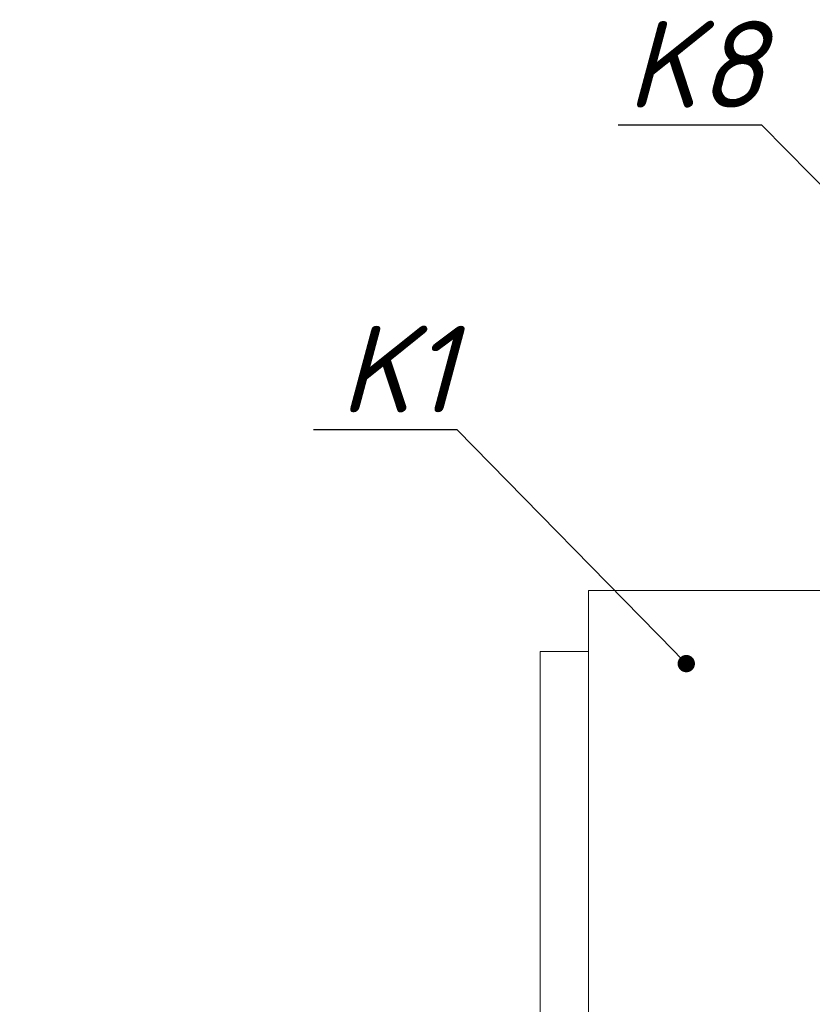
# Model space of a CAD drawing. Header units: metres. Extents: x -54598 to 1827199, y -329446 to -256744.
# Tile 458 of 474: x 278709 to 283281, y -286142 to -280464. Entities that reach past the tile are written whole.
import ezdxf
from ezdxf import colors
from ezdxf.entities.mleader import LeaderData, LeaderLine
from ezdxf.math import Vec2, Vec3

# ---------------------------------------------------------------- set-up
doc = ezdxf.new("R2010")
doc.units = ezdxf.units.M
doc.layers.add('M-EQPM', color=7, linetype='Continuous', lineweight=20)
doc.styles.add('ISOCPEUR', font='isocpeui.ttf')

# ---------------------------------------------------------------- blocks, each defined once
blk = doc.blocks.new('A$C11bdd88d')
at = {"layer": 'M-EQPM', "color": 7}
for p, q in [((131.6, 50), (131.6, 1356)), ((131.6, 1356), (2017.6, 1356)), ((75.6, 100), (75.6, 1286)), ((131.6, 1286), (75.6, 1286))]:
    blk.add_line(p, q, dxfattribs=at)
blk = doc.blocks.new('_Dot')
at = {"color": 0, "linetype": 'ByBlock', "lineweight": -2}
blk.add_line((-0.5, 0), (-1, 0), dxfattribs=at)
at = {"color": 0, "linetype": 'ByBlock', "const_width": 0.5}
blk.add_lwpolyline([(-0.25, 0, 1), (0.25, 0, 1)], format="xyb", close=True, dxfattribs=at)

msp = doc.modelspace()

# ---------------------------------------------------------------- block references
at = {"xscale": 5, "yscale": 5, "zscale": 5}
msp.add_blockref('A$C11bdd88d', (281332.7, -290536.6), dxfattribs=at)

# ---------------------------------------------------------------- leaders
at = {"ltscale": 80}
ml = msp.add_multileader_mtext('Standard', dxfattribs=at)
ml.set_content('K8', color=256, style='ISOCPEUR')
ml.set_leader_properties()
ml.set_arrow_properties(name='DOT')
ml.build(insert=Vec2(0, 0))
ml.multileader.update_dxf_attribs({"text_left_attachment_type": 6, "text_right_attachment_type": 6, "dogleg_length": 0.36, "arrow_head_size": 100})
ctx = ml.context
ctx.base_point, ctx.char_height, ctx.arrow_head_size, ctx.landing_gap_size, ctx.plane_origin = Vec3(282219.9, -281071.1), 500, 100, 0, Vec3(287691.2, -281546)
ctx.left_attachment, ctx.right_attachment, ctx.text_align_type = 6, 6, 1
notes = []
notes.append((ctx, [(1, (1, 1, 0), (282989.6, -281071.1), (-1, 0), 0.36, [(0, [(284311.8, -282419.3)], 0, [])])]))
ctx.mtext.insert, ctx.mtext.width, ctx.mtext.alignment, ctx.mtext.flow_direction = Vec3(282604.6, -280471.1), 4356.386, 2, 5
ml = msp.add_multileader_mtext('Standard', dxfattribs=at)
ml.set_content('K1', color=256, style='ISOCPEUR')
ml.set_leader_properties()
ml.set_arrow_properties(name='DOT')
ml.build(insert=Vec2(0, 0))
ml.multileader.update_dxf_attribs({"text_left_attachment_type": 6, "text_right_attachment_type": 6, "dogleg_length": 0.36, "arrow_head_size": 100})
ctx = ml.context
ctx.base_point, ctx.char_height, ctx.arrow_head_size, ctx.landing_gap_size, ctx.plane_origin = Vec3(280543, -282829.1), 500, 100, 0, Vec3(285933.2, -283304)
ctx.left_attachment, ctx.right_attachment, ctx.text_align_type = 6, 6, 1
notes.append((ctx, [(1, (1, 1, 0), (281231.6, -282829.1), (-1, 0), 0.36, [(0, [(282553.8, -284177.3)], 0, [])])]))
ctx.mtext.insert, ctx.mtext.width, ctx.mtext.alignment, ctx.mtext.flow_direction = Vec3(280887.1, -282229.1), 4356.386, 2, 5
for ctx, leaders in notes:
    for number, flags, end, landing, length, lines in leaders:
        leader = LeaderData()
        leader.index, (leader.has_last_leader_line, leader.has_dogleg_vector, leader.attachment_direction) = number, flags
        leader.last_leader_point, leader.dogleg_vector, leader.dogleg_length = Vec3(end), Vec3(landing), length
        for number, points, colour, breaks in lines:
            line = LeaderLine()
            line.index, line.vertices, line.color, line.breaks = number, Vec3.list(points), colors.encode_raw_color(colour), breaks
            leader.lines.append(line)
        ctx.leaders.append(leader)

doc.saveas('drawing.dxf')
